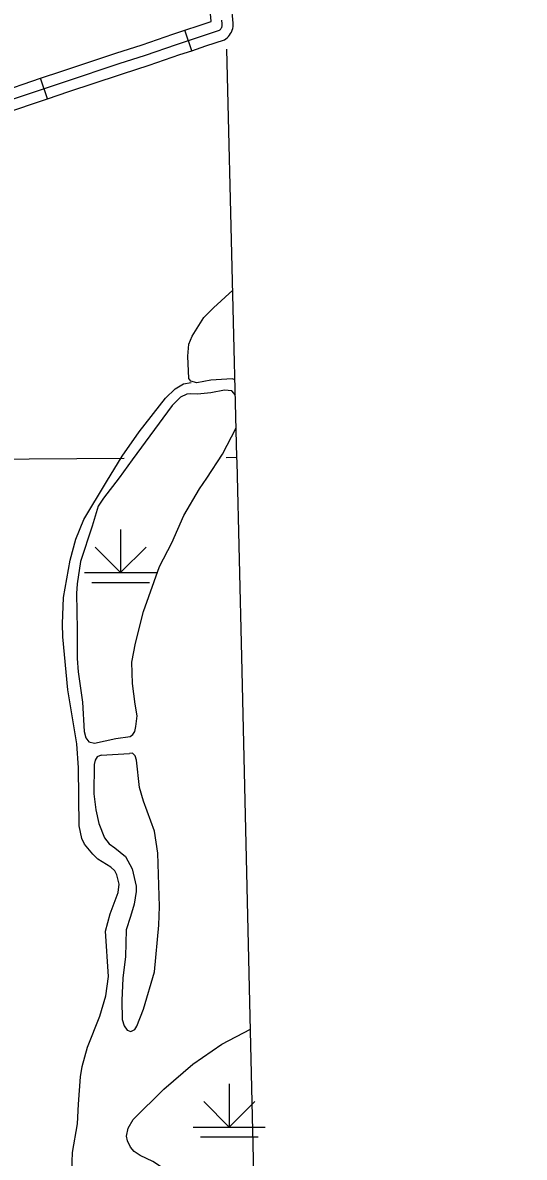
# Model space of a CAD drawing. Extents: x -19 to 366, y -4 to 359.
# Drawn here: x 169.053 to 169.712, y 179.195 to 180.687 of the extents above; entities that cross this region are included whole.
import ezdxf

# ---------------------------------------------------------------- set-up
doc = ezdxf.new("R2010")
doc.units = 0
for name, color, linetype in [('R_Alt Surface', 7, 'Continuous'), ('R_Axis', 7, 'Continuous'), ('R_Temp Easement', 7, 'Continuous'), ('Sheet Fence', 7, 'Continuous'), ('T_Drafting', 7, 'Continuous'), ('T_Indications', 7, 'Continuous'), ('T_Vehicle Path Lt Major', 7, 'Continuous')]:
    doc.layers.add(name, color=color, linetype=linetype)

msp = doc.modelspace()

# ---------------------------------------------------------------- linework, layer by layer
at = {"layer": 'R_Alt Surface'}
for points in [[(169.3346, 180.1155), (169.3288, 180.3471), (169.3212, 180.6522)], [(169.3583, 179.1054), (169.3568, 179.1734), (169.352, 179.38), (169.341, 179.8528), (169.3348, 180.1091), (169.3346, 180.1155)]]:
    msp.add_lwpolyline(points, dxfattribs=at)
at = {"layer": 'R_Axis'}
for points in [[(169.3205, 180.1154), (169.3346, 180.1155)], [(168.4992, 180.1095), (169.1863, 180.1144)]]:
    msp.add_lwpolyline(points, dxfattribs=at)
at = {"layer": 'R_Temp Easement'}
for points in [[(169.3321, 180.2172), (169.3282, 180.2188), (169.3002, 180.2171), (169.2818, 180.2132), (169.2738, 180.2154), (169.2714, 180.2192), (169.27, 180.2486), (169.2715, 180.2642), (169.2757, 180.2746), (169.2912, 180.2991), (169.3037, 180.3122), (169.3291, 180.3354)], [(169.1265, 179.7072), (169.124, 179.7384), (169.1124, 179.8094), (169.1059, 179.8793), (169.1052, 179.8966), (169.1068, 179.9311), (169.1153, 179.9802), (169.1228, 180.0077), (169.1334, 180.0337), (169.1631, 180.0831), (169.1839, 180.1168), (169.2062, 180.1489), (169.2408, 180.1933), (169.2534, 180.2057), (169.2642, 180.2119), (169.2744, 180.2139)], [(169.1562, 179.7236), (169.151, 179.7213), (169.1481, 179.7171), (169.147, 179.7112), (169.1466, 179.6727), (169.1492, 179.6516), (169.1531, 179.6337), (169.1603, 179.6149), (169.1668, 179.607), (169.1741, 179.6019), (169.1879, 179.5903), (169.1969, 179.5741), (169.2021, 179.5515), (169.2022, 179.5443), (169.1996, 179.5278), (169.1946, 179.5116), (169.1891, 179.494), (169.1879, 179.4589), (169.1848, 179.4302), (169.1832, 179.4012), (169.1836, 179.376), (169.1863, 179.3675), (169.1905, 179.3622), (169.1949, 179.3604), (169.2005, 179.363), (169.2028, 179.3671), (169.2118, 179.3895), (169.226, 179.4388), (169.2321, 179.4999), (169.2327, 179.5248), (169.2307, 179.595), (169.2262, 179.6236), (169.2118, 179.663), (169.2067, 179.681), (169.2024, 179.7169), (169.2007, 179.7229), (169.1972, 179.7262), (169.1932, 179.7261)], [(169.1562, 179.7236), (169.1932, 179.7261)], [(169.1162, 179.1396), (169.1183, 179.2012), (169.1248, 179.2389), (169.1263, 179.2647), (169.129, 179.3007), (169.1312, 179.3143), (169.1382, 179.3398), (169.1544, 179.3803), (169.1621, 179.4072), (169.1656, 179.4327), (169.1619, 179.4921), (169.1681, 179.515), (169.1784, 179.5431), (169.1797, 179.5539), (169.1769, 179.5665), (169.1739, 179.5716), (169.1687, 179.5762), (169.1517, 179.5867), (169.145, 179.5935), (169.1342, 179.6068), (169.1306, 179.6139), (169.1273, 179.6307), (169.1265, 179.7072)]]:
    msp.add_lwpolyline(points, dxfattribs=at)
at = {"layer": 'Sheet Fence'}
for points in [[(176.1271, 2.4436), (175.8876, 11.0613), (175.6472, 19.6792), (175.4061, 28.2972), (175.164, 36.9153), (174.9212, 45.5335), (174.6775, 54.1519), (174.433, 62.7704), (174.1876, 71.389), (173.9414, 80.0077), (173.6944, 88.6266), (173.4466, 97.2456), (173.1979, 105.8647), (172.9484, 114.484), (172.6981, 123.1034), (172.447, 131.7229), (172.195, 140.3425), (171.9422, 148.9623), (171.6886, 157.5822), (171.4342, 166.2022), (171.179, 174.8224), (170.9229, 183.4427), (170.666, 192.0631), (170.4084, 200.6837), (170.1499, 209.3044), (169.8906, 217.9252), (169.6305, 226.5461), (169.3695, 235.1672), (169.1078, 243.7884), (168.8453, 252.4098), (168.5819, 261.0312), (168.3178, 269.6528), (168.0528, 278.2746), (167.7871, 286.8964), (167.5205, 295.5185), (167.2532, 304.1406), (166.985, 312.7629), (166.7161, 321.3853), (166.4463, 330.0078), (166.1758, 338.6305), (165.9044, 347.2533)], [(0, 172.2839), (7.1335, 172.2883), (14.267, 172.3015), (21.4005, 172.3236), (28.5339, 172.3544), (35.6673, 172.3941), (42.8006, 172.4426), (49.9339, 172.4999), (57.0671, 172.566), (64.2002, 172.6409), (71.3332, 172.7246), (78.4661, 172.8172), (85.5989, 172.9186), (92.7315, 173.0287), (99.8641, 173.1477), (106.9964, 173.2755), (114.1286, 173.4122), (121.2606, 173.5576), (128.3925, 173.7119), (135.5241, 173.8749), (142.6555, 174.0468), (149.7867, 174.2275), (156.9177, 174.417), (164.0485, 174.6153), (171.179, 174.8224), (178.3092, 175.0383), (185.4392, 175.2631), (192.5688, 175.4966), (199.6982, 175.739), (206.8273, 175.9902), (213.9561, 176.2502), (221.0845, 176.5189), (228.2126, 176.7965), (235.3404, 177.083), (242.4677, 177.3782), (249.5948, 177.6822), (256.7214, 177.995), (263.8476, 178.3167), (270.9735, 178.6471), (278.0989, 178.9863), (285.2239, 179.3344), (292.3485, 179.6912), (299.4726, 180.0569), (306.5963, 180.4314), (313.7195, 180.8146), (320.8422, 181.2067), (327.9644, 181.6076), (335.0862, 182.0172), (342.2074, 182.4357)]]:
    msp.add_spline(points, degree=3, dxfattribs=at)
at = {"layer": 'T_Drafting'}
for p, q in [((169.1817, 180.0206), (169.1817, 179.9638)), ((169.1817, 179.9638), (169.1482, 179.9973)), ((169.1817, 179.9638), (169.2152, 179.9973)), ((169.1343, 179.9638), (169.229, 179.9638)), ((169.1438, 179.9509), (169.2196, 179.9509)), ((169.3245, 179.2913), (169.3245, 179.2345)), ((169.3245, 179.2345), (169.291, 179.268)), ((169.3245, 179.2345), (169.3579, 179.268)), ((169.2771, 179.2345), (169.3718, 179.2345)), ((169.2866, 179.2216), (169.3623, 179.2216))]:
    msp.add_line(p, q, dxfattribs=at)
at = {"layer": 'T_Indications'}
for p, q in [((169.2751, 180.6502), (169.2662, 180.6772)), ((169.0855, 180.5869), (169.0764, 180.6139))]:
    msp.add_line(p, q, dxfattribs=at)
for points in [[(169.2662, 180.6772), (169.2848, 180.6834), (169.3008, 180.6885), (169.3007, 180.6889), (169.3003, 180.6937), (169.3, 180.6985), (169.2996, 180.7033), (169.2993, 180.7081), (169.299, 180.7126), (169.2985, 180.7188), (169.298, 180.7253), (169.2976, 180.7319), (169.2976, 180.7321)], [(169.2751, 180.6502), (169.2937, 180.6564), (169.3184, 180.6643), (169.3218, 180.6671), (169.3234, 180.6688), (169.325, 180.6707), (169.3263, 180.6728), (169.3274, 180.6747), (169.3283, 180.677), (169.329, 180.6795), (169.3294, 180.6819), (169.3296, 180.6842), (169.3295, 180.6863), (169.329, 180.6914), (169.3286, 180.696), (169.3283, 180.7006), (169.328, 180.7052), (169.3277, 180.7099), (169.3274, 180.7147), (169.3268, 180.7211), (169.3264, 180.7273), (169.326, 180.7334), (169.326, 180.7334)], [(169.0222, 180.5806), (169.1091, 180.6099), (169.1797, 180.6333), (169.2145, 180.6444), (169.255, 180.6585), (169.2892, 180.6699), (169.3115, 180.677), (169.3122, 180.6776), (169.3129, 180.6783), (169.3135, 180.6791), (169.314, 180.6799), (169.3145, 180.6808), (169.3149, 180.6817), (169.3151, 180.6826), (169.3153, 180.6835), (169.3153, 180.6845), (169.3153, 180.6855), (169.3149, 180.6902)], [(169.1713, 180.6455), (169.1753, 180.6468), (169.21, 180.6579), (169.2504, 180.672), (169.2662, 180.6772)], [(169.0764, 180.6139), (169.1046, 180.6234), (169.1713, 180.6455)], [(169.1803, 180.6185), (169.1841, 180.6198), (169.219, 180.631), (169.2596, 180.6451), (169.2751, 180.6502)], [(168.9816, 180.5822), (169.0177, 180.5941), (169.0764, 180.6139)], [(169.0855, 180.5869), (169.1137, 180.5964), (169.1803, 180.6185)], [(168.9905, 180.5552), (169.0267, 180.5671), (169.0855, 180.5869)]]:
    msp.add_lwpolyline(points, dxfattribs=at)
at = {"layer": 'T_Vehicle Path Lt Major'}
for points in [[(169.3325, 180.1972), (169.3279, 180.2027), (169.3182, 180.2036), (169.3003, 180.2002), (169.2826, 180.1986), (169.2733, 180.1991), (169.2686, 180.1984), (169.2605, 180.1946), (169.2495, 180.1834), (169.1969, 180.1119), (169.1798, 180.0883), (169.1591, 180.0619), (169.152, 180.051), (169.1442, 180.0248), (169.129, 179.9782), (169.1247, 179.9492), (169.1236, 179.9361), (169.1245, 179.889)], [(169.2327, 179.9718), (169.2489, 180.003), (169.2648, 180.0389), (169.2852, 180.0741), (169.2952, 180.0882), (169.3156, 180.1197), (169.3336, 180.1544)], [(169.1245, 179.889), (169.1246, 179.8509), (169.126, 179.8334), (169.1314, 179.7935), (169.1338, 179.7548), (169.1359, 179.7467), (169.1397, 179.7413), (169.1473, 179.7396), (169.1752, 179.7457), (169.1944, 179.7483), (169.1979, 179.7509), (169.2005, 179.7549), (169.2018, 179.7614), (169.2033, 179.7755), (169.2008, 179.7907), (169.1974, 179.8179), (169.1966, 179.8458), (169.2011, 179.871), (169.2118, 179.9127), (169.2327, 179.9718)], [(169.1917, 179.233), (169.1982, 179.2446), (169.2387, 179.2846), (169.2768, 179.3174), (169.3145, 179.3437), (169.3524, 179.3632)], [(169.3568, 179.1734), (169.34, 179.1782), (169.3178, 179.1808), (169.3042, 179.1803), (169.2721, 179.1763), (169.2536, 179.1768), (169.2353, 179.182), (169.2239, 179.1891), (169.2074, 179.1971), (169.1993, 179.2026), (169.1946, 179.208), (169.1908, 179.2166), (169.1895, 179.2227), (169.1917, 179.233)]]:
    msp.add_lwpolyline(points, dxfattribs=at)

doc.saveas('drawing.dxf')
